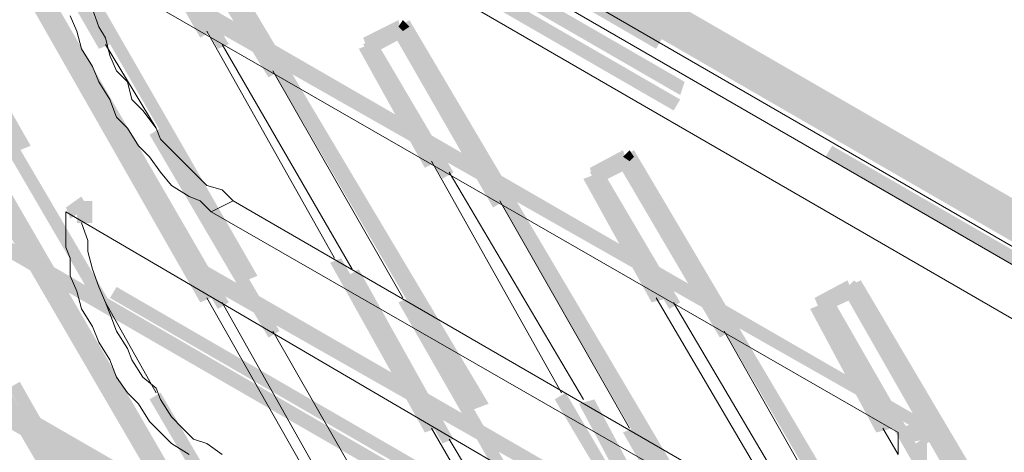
# Model space of a CAD drawing. Header units: millimetres. Extents: x -91 to 1961, y -1152 to 358.
# Tile 245 of 656: x 215.01 to 222.41, y 104.05 to 107.29. Entities that reach past the tile are written whole.
import ezdxf

# ---------------------------------------------------------------- set-up
doc = ezdxf.new("R2010")
doc.units = ezdxf.units.MM
doc.header["$MEASUREMENT"] = 0
doc.layers.get('0').update_dxf_attribs({"linetype": 'CONTINUOUS'})

msp = doc.modelspace()

# ---------------------------------------------------------------- hatches: boundary and pattern name
at = {"true_color": 0xaaaaaa}
h = msp.add_hatch(color=253, dxfattribs=at)
h.paths.add_polyline_path([(193.6721, 122.4104), (199.1814, 119.1842), (199.1318, 119.1014), (193.6224, 122.3111)])
h.paths.add_polyline_path([(201.9279, 117.6124), (207.4372, 114.4358), (207.3876, 114.3531), (201.8948, 117.5297)])
h.paths.add_polyline_path([(210.1836, 112.831), (215.693, 109.6544), (215.6103, 109.5717), (210.1009, 112.7483)])
h.paths.add_polyline_path([(218.4063, 108.0827), (223.9157, 104.9061), (223.8661, 104.8234), (218.3567, 108)])
h.paths.add_polyline_path([(226.6621, 103.3013), (232.1715, 100.1247), (232.1219, 100.042), (226.629, 103.2185)])
h.paths.add_polyline_path([(234.9179, 98.5529), (236.3242, 97.7588), (236.2746, 97.6761), (234.8848, 98.4702)])
h = msp.add_hatch(color=253, dxfattribs=at)
h.paths.add_polyline_path([(236.3242, 97.5768), (230.8149, 100.7203), (230.8645, 100.8527), (236.3573, 97.6761)])
h.paths.add_polyline_path([(228.0684, 102.3251), (222.5591, 105.5017), (222.5921, 105.5844), (228.1015, 102.4079)])
h.paths.add_polyline_path([(219.7961, 107.0734), (214.3033, 110.25), (214.3364, 110.3327), (219.8457, 107.1562)])
h.paths.add_polyline_path([(211.5403, 111.8549), (206.0309, 115.0314), (206.0806, 115.1142), (211.5899, 111.9376)])
h.paths.add_polyline_path([(203.2845, 116.6032), (197.7751, 119.7798), (197.8579, 119.8625), (203.3672, 116.6859)])
h.paths.add_polyline_path([(195.0287, 121.3846), (193.6721, 122.1953), (193.7051, 122.278), (195.1114, 121.4673)])
h = msp.add_hatch(color=253, dxfattribs=at)
h.paths.add_polyline_path([(236.4897, 97.2459), (230.9803, 100.3729), (231.0299, 100.5052), (236.5393, 97.3286)])
h.paths.add_polyline_path([(228.2339, 101.9942), (222.7245, 105.1708), (222.7741, 105.2535), (228.267, 102.077)])
h.paths.add_polyline_path([(219.9781, 106.726), (214.4687, 109.9026), (214.5018, 110.0019), (220.0112, 106.8253)])
h.paths.add_polyline_path([(211.7058, 111.524), (206.2129, 114.7005), (206.2956, 114.7833), (211.7554, 111.6067)])
h.paths.add_polyline_path([(203.45, 116.2557), (197.9406, 119.4323), (198.0399, 119.5316), (203.5327, 116.355)])
h.paths.add_polyline_path([(195.1942, 121.0537), (193.6224, 121.9802), (193.6721, 122.0629), (195.2769, 121.1364)])
h = msp.add_hatch(color=253, dxfattribs=at)
h.paths.add_polyline_path([(236.44, 97.1136), (230.9472, 100.257), (230.9803, 100.3729), (236.4897, 97.1963)])
h.paths.add_polyline_path([(228.1842, 101.8619), (222.6749, 105.0385), (222.7245, 105.1212), (228.2339, 101.9446)])
h.paths.add_polyline_path([(219.9285, 106.6102), (214.4191, 109.7868), (214.4687, 109.8695), (219.9781, 106.6929)])
h.paths.add_polyline_path([(211.6727, 111.3916), (206.1633, 114.5682), (206.246, 114.6509), (211.7058, 111.4743)])
h.paths.add_polyline_path([(203.4169, 116.1399), (197.9075, 119.3165), (197.9902, 119.3992), (203.4996, 116.2227)])
h.paths.add_polyline_path([(195.1445, 120.9213), (193.5893, 121.8478), (193.6224, 121.9306), (195.2438, 121.0041)])
h = msp.add_hatch(color=253, dxfattribs=at)
h.paths.add_polyline_path([(234.8352, 98.3544), (229.3258, 101.531), (229.3755, 101.6137), (234.8848, 98.4371)])
h.paths.add_polyline_path([(226.5794, 103.0862), (221.07, 106.2628), (221.1197, 106.3455), (226.629, 103.1689)])
h.paths.add_polyline_path([(218.3236, 107.8841), (212.8142, 111.0607), (212.8639, 111.1434), (218.3567, 107.9669)])
h.paths.add_polyline_path([(210.0678, 112.6159), (204.5585, 115.7925), (204.6412, 115.8752), (210.1506, 112.6986)])
h.paths.add_polyline_path([(201.8451, 117.4139), (196.3358, 120.5904), (196.3854, 120.6732), (201.8948, 117.4966)])
h = msp.add_hatch(color=253, dxfattribs=at)
h.paths.add_polyline_path([(230.7321, 101.1008), (225.2228, 104.2774), (225.2724, 104.3601), (230.7652, 101.1835)])
h.paths.add_polyline_path([(222.4763, 105.8491), (216.967, 109.0257), (217, 109.1084), (222.5094, 105.9319)])
h.paths.add_polyline_path([(214.204, 110.6306), (208.7112, 113.8071), (208.7443, 113.8899), (214.2536, 110.7133)])
h.paths.add_polyline_path([(205.9482, 115.3789), (200.6539, 118.4727), (200.7035, 118.5555), (206.0309, 115.4616)])
h = msp.add_hatch(color=253, dxfattribs=at)
h.paths.add_polyline_path([(200.6208, 118.5058), (206.1302, 115.3292), (206.0806, 115.1969), (200.5712, 118.4231)])
h.paths.add_polyline_path([(208.8766, 113.7244), (214.386, 110.5478), (214.3364, 110.4651), (208.827, 113.6417)])
h.paths.add_polyline_path([(217.1324, 108.9761), (222.6418, 105.7995), (222.5591, 105.6672), (217.0993, 108.8437)])
h.paths.add_polyline_path([(225.3882, 104.1947), (230.6825, 101.1339), (230.6494, 101.0512), (225.3055, 104.112)])
h = msp.add_hatch(color=253, dxfattribs=at)
h.paths.add_polyline_path([(218.0589, 99.0162), (214.932, 104.5256), (215.0147, 104.5752), (218.1582, 99.0658)])
h.paths.add_polyline_path([(213.3271, 107.2885), (211.0771, 111.1765), (211.1598, 111.2262), (213.4099, 107.3216)])
h = msp.add_hatch(color=253, dxfattribs=at)
h.paths.add_polyline_path([(219.763, 98.0566), (216.6195, 103.5494), (216.7188, 103.5991), (219.8457, 98.0897)])
h.paths.add_polyline_path([(215.0147, 106.3124), (212.7646, 110.2004), (212.8639, 110.25), (215.0974, 106.3455)])
h = msp.add_hatch(color=253, dxfattribs=at)
h.paths.add_polyline_path([(205.0217, 110.0846), (210.5311, 106.908), (210.4814, 106.8253), (204.9721, 110.0019)])
h.paths.add_polyline_path([(213.2775, 105.2866), (218.7869, 102.11), (218.7372, 102.0273), (213.2444, 105.2039)])
h.paths.add_polyline_path([(221.5333, 100.5548), (227.0427, 97.3783), (226.9599, 97.2459), (221.5002, 100.4225)])
h.paths.add_polyline_path([(229.8056, 95.7569), (235.2985, 92.5803), (235.2157, 92.4976), (229.7064, 95.6742)])
h = msp.add_hatch(color=253, dxfattribs=at)
h.paths.add_polyline_path([(207.4703, 110.0846), (212.9797, 106.908), (212.9466, 106.8253), (207.4372, 110.0019)])
h.paths.add_polyline_path([(215.7427, 105.2866), (221.2355, 102.11), (221.2024, 102.0273), (215.693, 105.2039)])
h.paths.add_polyline_path([(223.9984, 100.5548), (229.5078, 97.3783), (229.4582, 97.2955), (223.9488, 100.4721)])
h.paths.add_polyline_path([(232.2542, 95.7569), (236.4897, 93.3414), (236.44, 93.2586), (232.2046, 95.6742)])
h = msp.add_hatch(color=253, dxfattribs=at)
h.paths.add_polyline_path([(236.44, 93.0932), (230.9472, 96.2698), (230.9803, 96.3525), (236.4897, 93.1759)])
h.paths.add_polyline_path([(228.1842, 97.8415), (222.6749, 101.0181), (222.7245, 101.1008), (228.2339, 97.9242)])
h.paths.add_polyline_path([(219.9285, 102.6229), (214.4191, 105.7995), (214.5018, 105.8822), (219.9781, 102.7057)])
h.paths.add_polyline_path([(211.7058, 107.3713), (207.4372, 109.8695), (207.4703, 109.9522), (211.7554, 107.454)])
h = msp.add_hatch(color=253, dxfattribs=at)
h.paths.add_polyline_path([(236.44, 91.902), (230.9472, 95.0786), (230.9803, 95.1778), (236.4897, 92.0013)])
h.paths.add_polyline_path([(228.1842, 96.6503), (222.6749, 99.8269), (222.7245, 99.9096), (228.2339, 96.733)])
h.paths.add_polyline_path([(219.9285, 101.4317), (214.4191, 104.6083), (214.4687, 104.7076), (219.9781, 101.531)])
h.paths.add_polyline_path([(211.6727, 106.18), (206.1633, 109.3566), (206.246, 109.4393), (211.7554, 106.2628)])
for points in [[(214.4687, 109.2243), (215.693, 107.1065), (215.6103, 107.0734), (214.386, 109.1912)], [(216.3714, 105.1708), (214.1709, 109.0257), (214.2536, 109.0588), (216.4541, 105.2039)], [(214.3033, 109.1084), (216.5864, 105.1708), (216.5037, 105.1212), (214.204, 109.0588)], [(216.1563, 108.215), (216.967, 106.908), (216.8842, 106.8584), (216.0735, 108.1654)], [(215.9908, 108.1323), (216.5864, 107.1065), (216.5037, 107.0734), (215.9081, 108.0827)], [(216.3714, 107.1562), (215.8585, 108.0496), (215.9412, 108.0827), (216.4541, 107.2058)], [(214.204, 107.7021), (215.693, 105.1708), (215.6103, 105.1212), (214.1213, 107.6691)], [(216.3714, 103.2185), (213.8235, 107.5863), (213.9227, 107.6194), (216.4541, 103.2516)], [(214.0055, 107.6194), (216.5864, 103.1689), (216.5037, 103.1358), (213.9227, 107.5863)], [(221.798, 104.1947), (216.2886, 107.3216), (216.3217, 107.454), (221.8311, 104.2774)], [(217.5957, 107.1562), (217.8604, 107.2885), (217.8935, 107.1562), (217.6453, 107.0238)], [(217.9431, 107.2389), (217.8935, 107.2058), (217.8604, 107.2389), (217.8935, 107.2885)], [(217.8935, 107.2389), (218.6545, 105.9319), (218.5718, 105.8822), (217.8107, 107.2058)], [(217.6784, 107.1562), (218.274, 106.1469), (218.1913, 106.0973), (217.5957, 107.1065)], [(218.0589, 106.18), (217.5626, 107.0734), (217.6453, 107.1065), (218.1582, 106.2297)], [(216.0735, 106.4778), (216.967, 104.9557), (216.8842, 104.9061), (215.9908, 106.4282)], [(219.2998, 106.18), (219.5479, 106.3124), (219.5976, 106.18), (219.3328, 106.0477)], [(219.5976, 106.2628), (220.3586, 104.9557), (220.2759, 104.9061), (219.4983, 106.2297)], [(219.6307, 106.2628), (219.5976, 106.2297), (219.5479, 106.2628), (219.5976, 106.3124)], [(219.3825, 106.18), (219.9781, 105.1708), (219.8954, 105.1212), (219.2998, 106.1469)], [(219.763, 105.1708), (219.2501, 106.0973), (219.3825, 106.1469), (219.8954, 105.2039)], [(215.3621, 105.8822), (215.4779, 105.965), (215.5276, 105.8822), (215.3952, 105.7995)], [(214.204, 105.7664), (215.693, 103.2185), (215.6103, 103.1689), (214.1213, 105.7168)], [(221.798, 102.2424), (216.2886, 105.3693), (216.3217, 105.5017), (221.8311, 102.3251)], [(218.0589, 104.1947), (217.3475, 105.4686), (217.4302, 105.5017), (218.1582, 104.2278)], [(217.5626, 105.419), (218.274, 104.145), (218.1913, 104.112), (217.4798, 105.3693)], [(220.9873, 105.2039), (221.2355, 105.3363), (221.2851, 105.2039), (221.0369, 105.0881)], [(221.2851, 105.2866), (223.7337, 101.0181), (223.651, 100.9685), (221.2024, 105.2535)], [(221.3348, 105.2866), (221.2851, 105.2535), (221.2355, 105.2866), (221.2851, 105.3363)], [(217.9431, 105.2039), (218.6545, 103.9796), (218.5718, 103.93), (217.8604, 105.1708)], [(221.4506, 104.1947), (220.9542, 105.1212), (221.07, 105.1708), (221.5829, 104.2278)], [(221.1197, 105.2039), (223.4028, 101.2332), (223.3201, 101.1835), (221.0369, 105.1708)], [(216.0735, 104.4925), (216.967, 102.9704), (216.8842, 102.9207), (215.9908, 104.4428)], [(219.763, 103.2185), (219.035, 104.4428), (219.1178, 104.4925), (219.8457, 103.2516)], [(219.3328, 104.4428), (220.0112, 103.1689), (219.8954, 103.1358), (219.217, 104.4098)], [(221.616, 104.2278), (221.798, 104.2774), (221.8311, 104.145), (221.6656, 104.112)], [(219.6307, 104.2278), (220.3586, 102.9704), (220.2759, 102.9207), (219.5479, 104.1947)]]:
    msp.add_hatch(color=253, dxfattribs=at).paths.add_polyline_path(points)
h = msp.add_hatch(color=253, dxfattribs=at)
h.paths.add_polyline_path([(221.4506, 97.0805), (218.3236, 102.5898), (218.4063, 102.6229), (221.5333, 97.1136)])
h.paths.add_polyline_path([(216.7188, 105.3363), (214.4687, 109.2243), (214.5514, 109.2739), (216.8015, 105.3693)])
h = msp.add_hatch(color=253, dxfattribs=at)
h.paths.add_polyline_path([(223.1878, 96.1043), (220.0112, 101.6137), (220.0939, 101.6468), (223.2705, 96.1374)])
h.paths.add_polyline_path([(218.4063, 104.3601), (216.1563, 108.215), (216.239, 108.2647), (218.5387, 104.4098)])
h = msp.add_hatch(color=253, dxfattribs=at)
h.paths.add_polyline_path([(224.8919, 95.1282), (221.7153, 100.6376), (221.798, 100.6707), (224.9746, 95.1778)])
h.paths.add_polyline_path([(220.0939, 103.384), (217.8604, 107.2389), (217.9431, 107.2885), (220.2263, 103.4336)])
h = msp.add_hatch(color=253, dxfattribs=at)
h.paths.add_polyline_path([(226.5794, 94.1521), (223.4028, 99.6614), (223.4856, 99.6945), (226.6621, 94.2017)])
h.paths.add_polyline_path([(221.798, 102.4079), (219.5479, 106.2628), (219.6307, 106.3124), (221.9138, 102.4575)])
h = msp.add_hatch(color=253, dxfattribs=at)
h.paths.add_polyline_path([(215.5607, 105.9319), (215.5607, 105.8822), (215.4448, 105.8822), (215.4448, 105.9319)])
h.paths.add_polyline_path([(215.5607, 105.8822), (215.5607, 105.8491), (215.4448, 105.8491), (215.4448, 105.8822)])
h.paths.add_polyline_path([(215.5607, 105.8491), (215.5607, 105.7995), (215.4448, 105.7995), (215.4448, 105.8491)])
h.paths.add_polyline_path([(215.5607, 105.7995), (215.5607, 105.7664), (215.4448, 105.7664), (215.4448, 105.7995)])
h = msp.add_hatch(color=253, dxfattribs=at)
h.paths.add_polyline_path([(228.267, 93.1759), (225.0904, 98.6853), (225.1897, 98.7349), (228.3662, 93.2256)])
h.paths.add_polyline_path([(223.4856, 101.4317), (221.2355, 105.2866), (221.3348, 105.3363), (223.6179, 101.4813)])
h = msp.add_hatch(color=253, dxfattribs=at)
h.paths.add_polyline_path([(221.4506, 103.5163), (221.5002, 103.5494), (221.5333, 103.5163), (221.5002, 103.4667)])
h.paths.add_polyline_path([(221.5002, 103.5494), (221.5333, 103.5991), (221.5829, 103.6487), (221.616, 103.5991), (221.5829, 103.5494), (221.5333, 103.5163)])
h.paths.add_polyline_path([(221.5829, 103.6487), (221.616, 103.6818), (221.6656, 103.7314), (221.616, 103.7314), (221.616, 103.7645), (221.6656, 103.7645), (221.7153, 103.8141), (221.6656, 103.8141), (221.6656, 103.8472), (221.6656, 103.8969), (221.7153, 103.8969), (221.7484, 103.93), (221.7153, 103.93), (221.7153, 103.9796), (221.7153, 104.0292), (221.7153, 104.112), (221.7484, 104.112), (221.798, 104.145), (221.7484, 104.145), (221.7484, 104.1947), (221.7484, 104.2278), (221.8807, 104.2278), (221.8807, 104.1947), (221.8807, 104.145), (221.8311, 104.112), (221.798, 104.0623), (221.8311, 104.112), (221.8311, 104.0292), (221.8311, 103.9796), (221.8311, 103.93), (221.798, 103.8969), (221.7484, 103.8472), (221.798, 103.8969), (221.798, 103.8472), (221.798, 103.8141), (221.7484, 103.7645), (221.7153, 103.7314), (221.7484, 103.7645), (221.7484, 103.7314), (221.7153, 103.6818), (221.6656, 103.6487), (221.616, 103.5991)])

# ---------------------------------------------------------------- linework, layer by layer
at = {"color": 7, "linetype": 'Continuous', "lineweight": 5}
for points in [[(236.1919, 97.6761), (193.5397, 122.278), (193.5397, 122.278)], [(193.4239, 121.8148), (236.2746, 97.0805), (236.2746, 97.0805)], [(216.4541, 105.8491), (216.6195, 105.9319), (216.6195, 105.9319)]]:
    msp.add_lwpolyline(points, dxfattribs=at)
at = {"color": 7, "linetype": 'Continuous', "lineweight": 20}
for points in [[(236.2746, 97.4941), (193.5893, 122.1126), (193.5893, 122.1126)], [(215.3621, 107.7849), (221.616, 104.1947), (221.616, 104.1947)], [(215.5607, 107.3713), (215.6103, 107.2389), (215.6103, 107.2389)], [(215.3952, 107.3216), (215.4448, 107.2058), (215.4448, 107.2058)], [(215.4448, 107.2058), (215.4779, 107.0734), (215.4779, 107.0734)], [(215.6103, 107.2389), (215.6599, 107.1562), (215.6599, 107.1562)], [(217.3806, 105.5017), (216.421, 107.2058), (216.421, 107.2058)], [(215.6599, 107.1562), (215.693, 107.0238), (215.693, 107.0238)], [(215.4779, 107.0734), (215.5607, 106.9411), (215.5607, 106.9411)], [(215.6599, 107.1065), (216.0405, 106.4778), (216.0405, 106.4778)], [(216.5368, 107.1065), (217.5129, 105.419), (217.5129, 105.419)], [(215.693, 107.0238), (215.7427, 106.908), (215.7427, 106.908)], [(215.5607, 106.9411), (215.6103, 106.8253), (215.6103, 106.8253)], [(215.7427, 106.908), (215.8254, 106.8253), (215.8254, 106.8253)], [(216.9173, 106.908), (217.8935, 105.2039), (217.8935, 105.2039)], [(215.6103, 106.8253), (215.693, 106.6929), (215.693, 106.6929)], [(215.8254, 106.8253), (215.8585, 106.6929), (215.8585, 106.6929)], [(215.693, 106.6929), (215.7427, 106.5606), (215.7427, 106.5606)], [(215.8585, 106.6929), (215.9412, 106.6102), (215.9412, 106.6102)], [(215.7427, 106.5606), (215.8254, 106.4778), (215.8254, 106.4778)], [(215.9412, 106.6102), (216.0405, 106.4778), (216.0405, 106.4778)], [(215.8254, 106.4778), (215.9081, 106.3455), (215.9081, 106.3455)], [(216.0405, 106.4778), (216.0735, 106.3951), (216.0735, 106.3951)], [(216.0735, 106.3951), (216.1563, 106.3124), (216.1563, 106.3124)], [(215.9081, 106.3455), (215.9908, 106.2628), (215.9908, 106.2628)], [(215.9908, 106.2628), (216.0735, 106.1469), (216.0735, 106.1469)], [(216.1563, 106.3124), (216.239, 106.2297), (216.239, 106.2297)], [(216.239, 106.2297), (216.3217, 106.1469), (216.3217, 106.1469)], [(219.0847, 104.4925), (218.1085, 106.2297), (218.1085, 106.2297)], [(216.0735, 106.1469), (216.1563, 106.0477), (216.1563, 106.0477)], [(216.3217, 106.1469), (216.421, 106.0477), (216.421, 106.0477)], [(218.2409, 106.1469), (219.2501, 104.4428), (219.2501, 104.4428)], [(216.1563, 106.0477), (216.2886, 105.965), (216.2886, 105.965)], [(216.421, 106.0477), (216.5368, 106.0146), (216.5368, 106.0146)], [(216.2886, 105.965), (216.3714, 105.9319), (216.3714, 105.9319)], [(216.5368, 106.0146), (216.6195, 105.9319), (216.6195, 105.9319)], [(216.3714, 105.9319), (216.4541, 105.8491), (216.4541, 105.8491)], [(216.6195, 105.9319), (220.6564, 103.5991), (220.6564, 103.5991)], [(218.6214, 105.9319), (219.5976, 104.2278), (219.5976, 104.2278)], [(215.3621, 105.8491), (221.616, 102.1928), (221.616, 102.1928)], [(215.3621, 105.8491), (215.3621, 105.7168), (215.3621, 105.7168)], [(220.5241, 103.5163), (216.4541, 105.8491), (216.4541, 105.8491)], [(215.4779, 105.7664), (215.5276, 105.6341), (215.5276, 105.6341)], [(215.3621, 105.7168), (215.3621, 105.5844), (215.3621, 105.5844)], [(215.3621, 105.5844), (215.3952, 105.5017), (215.3952, 105.5017)], [(215.5276, 105.6341), (215.5276, 105.5513), (215.5276, 105.5513)], [(215.5276, 105.5513), (215.5607, 105.419), (215.5607, 105.419)], [(215.3952, 105.5017), (215.3952, 105.3693), (215.3952, 105.3693)], [(215.3952, 105.3693), (215.4448, 105.2535), (215.4448, 105.2535)], [(215.5607, 105.419), (215.6103, 105.2866), (215.6103, 105.2866)], [(215.6103, 105.2866), (215.6599, 105.1708), (215.6599, 105.1708)], [(215.4448, 105.2535), (215.4779, 105.1212), (215.4779, 105.1212)], [(215.6599, 105.1708), (215.693, 105.0881), (215.693, 105.0881)], [(215.6599, 105.1708), (216.0405, 104.4925), (216.0405, 104.4925)], [(217.3806, 103.5163), (216.421, 105.2039), (216.421, 105.2039)], [(216.5368, 105.1708), (217.5129, 103.4336), (217.5129, 103.4336)], [(220.7722, 103.5494), (219.7961, 105.2039), (219.7961, 105.2039)], [(219.9285, 105.1708), (220.9046, 103.5163), (220.9046, 103.5163)], [(215.4779, 105.1212), (215.5607, 104.9888), (215.5607, 104.9888)], [(215.693, 105.0881), (215.7427, 104.9557), (215.7427, 104.9557)], [(215.5607, 104.9888), (215.6103, 104.873), (215.6103, 104.873)], [(215.7427, 104.9557), (215.8254, 104.8234), (215.8254, 104.8234)], [(216.9173, 104.9557), (217.8935, 103.2516), (217.8935, 103.2516)], [(220.309, 104.9557), (221.1528, 103.4667), (221.1528, 103.4667)], [(215.6103, 104.873), (215.693, 104.7406), (215.693, 104.7406)], [(215.8254, 104.8234), (215.8585, 104.7406), (215.8585, 104.7406)], [(215.693, 104.7406), (215.7427, 104.6083), (215.7427, 104.6083)], [(215.8585, 104.7406), (215.9412, 104.6083), (215.9412, 104.6083)], [(215.7427, 104.6083), (215.8254, 104.4925), (215.8254, 104.4925)], [(215.9412, 104.6083), (216.0405, 104.5256), (216.0405, 104.5256)], [(215.8254, 104.4925), (215.9081, 104.4098), (215.9081, 104.4098)], [(216.0405, 104.5256), (216.0735, 104.4428), (216.0735, 104.4428)], [(215.9081, 104.4098), (215.9908, 104.2774), (215.9908, 104.2774)], [(216.0735, 104.4428), (216.1563, 104.3105), (216.1563, 104.3105)], [(215.9908, 104.2774), (216.0735, 104.1947), (216.0735, 104.1947)], [(216.1563, 104.3105), (216.239, 104.2278), (216.239, 104.2278)], [(216.0735, 104.1947), (216.1563, 104.112), (216.1563, 104.112)], [(216.239, 104.2278), (216.3217, 104.145), (216.3217, 104.145)], [(219.0847, 102.5402), (218.1085, 104.2278), (218.1085, 104.2278)], [(221.616, 104.0292), (221.5002, 104.2278), (221.5002, 104.2278)], [(221.616, 104.112), (221.616, 104.1947), (221.616, 104.1947)], [(216.1563, 104.112), (216.2886, 104.0292), (216.2886, 104.0292)], [(216.3217, 104.145), (216.421, 104.112), (216.421, 104.112)], [(216.421, 104.112), (216.5368, 104.0292), (216.5368, 104.0292)], [(218.2409, 104.145), (219.2501, 102.4575), (219.2501, 102.4575)], [(221.616, 104.0623), (221.616, 104.112), (221.616, 104.112)], [(221.616, 104.0292), (221.616, 104.0623), (221.616, 104.0623)]]:
    msp.add_lwpolyline(points, dxfattribs=at)

doc.saveas('drawing.dxf')
